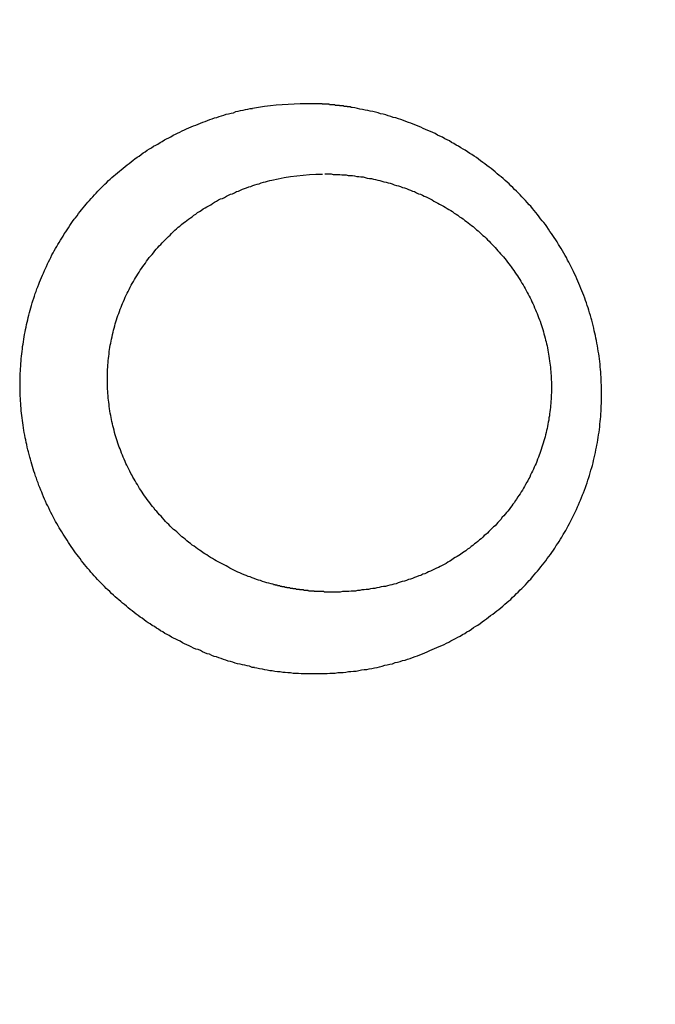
# Model space of a CAD drawing. Header units: millimetres. Extents: x 11979 to 37895, y 18730 to 47884.
# Tile 537 of 656: x 36250.12 to 36251.34, y 43869.24 to 43871.12. Entities that reach past the tile are written whole.
import ezdxf

# ---------------------------------------------------------------- set-up
doc = ezdxf.new("R2010")
doc.units = ezdxf.units.MM
for name, color, linetype in [('-LI-WIDOK', 2, 'Continuous'), ('-WYMIAR', 8, 'Continuous'), ('PROJEKTOWANE', 5, 'Continuous')]:
    doc.layers.add(name, color=color, linetype=linetype)
doc.styles.get("Standard").update_dxf_attribs({"font": 'arial.ttf'})
doc.dimstyles.new('CZA-KROPKA-50', dxfattribs={"dimtxt": 12, "dimasz": 1, "dimexe": 2, "dimexo": 25, "dimgap": 4, "dimtad": 1, "dimdec": 1, "dimrnd": 0.5, "dimzin": 9, "dimdsep": 46, "dimtxsty": 'Standard', "dimblk": 'CZA-KROPKA', "dimblk1": 'CZA-KROPKA', "dimblk2": 'CZA-KROPKA', "dimsah": 1, "dimcen": -20, "dimse1": 1, "dimse2": 1, "dimclrd": 8, "dimclre": 8, "dimclrt": 9, "dimadec": 0, "dimazin": 0, "dimtfac": 1, "dimtdec": 1, "dimtmove": 1, "dimatfit": 3, "dimldrblk": 'CZA-KROPKA', "dimfxl": 1, "dimtolj": 1, "dimtzin": 9, "dimarcsym": 0})

# ---------------------------------------------------------------- blocks, each defined once
blk = doc.blocks.new('CZA-KROPKA')
at = {"layer": '-WYMIAR', "linetype": 'ByBlock'}
for p, q in [((0, 10), (0, -10)), ((5, 0), (-5, 0))]:
    blk.add_line(p, q, dxfattribs=at)
at = {"layer": '-WYMIAR', "linetype": 'ByBlock', "const_width": 2.5}
blk.add_lwpolyline([(-1.25, 0, 1), (1.25, 0, 1)], format="xyb", close=True, dxfattribs=at)
blk = doc.blocks.new('*D2741')
at = {"layer": '-LI-WIDOK', "color": 8, "lineweight": -2}
blk.add_line((36466.8966, 45107.4301), (36466.8966, 43687.4301), dxfattribs=at)
at = {"layer": 'Defpoints', "color": 0}
for p in [(35203.3994, 45108.4301), (36312.9262, 43686.4301), (36466.8966, 43686.4301)]:
    blk.add_point(p, dxfattribs=at)
at = {"layer": '-LI-WIDOK', "color": 8, "lineweight": -2}
for p, rotation in [((36466.8966, 45108.4301), 90), ((36466.8966, 43686.4301), 270)]:
    blk.add_blockref('CZA-KROPKA', p, dxfattribs=dict(at, rotation=rotation))
at = {"layer": '-LI-WIDOK', "color": 9, "insert": (36456.872, 44397.4301), "char_height": 12, "attachment_point": 5, "rotation": 90}
blk.add_mtext('\\A1;1422', dxfattribs=at)
blk = doc.blocks.new('*D2762')
at = {"layer": '-LI-WIDOK', "color": 8, "lineweight": -2}
blk.add_line((34613.9262, 43532.4629), (36311.9262, 43532.4629), dxfattribs=at)
at = {"layer": 'Defpoints', "color": 0}
for p in [(34612.9262, 43960.4735), (36312.9262, 43636.4735), (36312.9262, 43532.4629)]:
    blk.add_point(p, dxfattribs=at)
at = {"layer": '-LI-WIDOK', "color": 8, "lineweight": -2, "rotation": 180}
blk.add_blockref('CZA-KROPKA', (34612.9262, 43532.4629), dxfattribs=at)
at = {"layer": '-LI-WIDOK', "color": 8, "lineweight": -2}
blk.add_blockref('CZA-KROPKA', (36312.9262, 43532.4629), dxfattribs=at)
at = {"layer": '-LI-WIDOK', "color": 9, "insert": (35462.9262, 43542.5898), "char_height": 12, "attachment_point": 5}
blk.add_mtext('\\A1;1700', dxfattribs=at)
blk = doc.blocks.new('*D2763')
at = {"layer": '-LI-WIDOK', "color": 8, "lineweight": -2}
blk.add_line((34132.9262, 43502.2041), (36311.9262, 43502.2041), dxfattribs=at)
at = {"layer": 'Defpoints', "color": 0}
for p in [(34131.9262, 43960.4735), (36312.9262, 43636.4735), (36312.9262, 43502.2041)]:
    blk.add_point(p, dxfattribs=at)
at = {"layer": '-LI-WIDOK', "color": 8, "lineweight": -2, "rotation": 180}
blk.add_blockref('CZA-KROPKA', (34131.9262, 43502.2041), dxfattribs=at)
at = {"layer": '-LI-WIDOK', "color": 8, "lineweight": -2}
blk.add_blockref('CZA-KROPKA', (36312.9262, 43502.2041), dxfattribs=at)
at = {"layer": '-LI-WIDOK', "color": 9, "insert": (35222.4262, 43512.331), "char_height": 12, "attachment_point": 5}
blk.add_mtext('\\A1;2181', dxfattribs=at)
blk = doc.blocks.new('Pisuar NOVA PRO ze zintegrowanym ceramicznym sitkiem')
at = {"linetype": 'ByBlock'}
for points in [[(0.013882, -0.243205, 0.055374), (0.014, -0.242238)], [(0.015259, -0.243572, 0.040897), (0.015347, -0.242662)]]:
    blk.add_lwpolyline(points, format="xyb", dxfattribs=at)
for points in [[(0.004563, -0.243538, 0), (0.004553, -0.243489, 0), (0.004543, -0.243441, 0), (0.004533, -0.243392, 0), (0.004523, -0.243343, 0), (0.004513, -0.243293, 0), (0.004503, -0.243244, 0), (0.004503, -0.243195, 0), (0.004493, -0.243145, 0), (0.004483, -0.243096, 0), (0.004483, -0.243046, 0), (0.004473, -0.242996, 0), (0.004473, -0.242946, 0), (0.004463, -0.242897, 0), (0.004463, -0.242847, 0), (0.004453, -0.242797, 0), (0.004453, -0.242746, 0), (0.004453, -0.242696, 0), (0.004443, -0.242646, 0), (0.004443, -0.242596, 0), (0.004443, -0.242546, 0), (0.004443, -0.242495, 0), (0.004443, -0.242445, 0), (0.004443, -0.242395, 0), (0.004443, -0.242344, 0), (0.004443, -0.242294, 0), (0.004443, -0.242243, 0), (0.004443, -0.242193, 0), (0.004443, -0.242143, 0), (0.004453, -0.242092, 0), (0.004453, -0.242042, 0), (0.004453, -0.241991, 0), (0.004463, -0.241941, 0), (0.004463, -0.241891, 0), (0.004463, -0.24184, 0), (0.004473, -0.24179, 0), (0.004483, -0.24174, 0), (0.004483, -0.24169, 0), (0.004493, -0.24164, 0), (0.004493, -0.241589, 0), (0.004503, -0.241539, 0), (0.004513, -0.24149, 0), (0.004523, -0.24144, 0), (0.004523, -0.24139, 0), (0.004533, -0.24134, 0), (0.004543, -0.24129, 0), (0.004553, -0.241241, 0), (0.004563, -0.241191, 0), (0.004573, -0.241142, 0), (0.004583, -0.241093, 0), (0.004603, -0.241044, 0), (0.004613, -0.240995, 0), (0.004623, -0.240946, 0), (0.004633, -0.240897, 0), (0.004653, -0.240848, 0), (0.004663, -0.2408, 0), (0.004673, -0.240752, 0), (0.004693, -0.240703, 0), (0.004703, -0.240655, 0), (0.004723, -0.240607, 0), (0.004733, -0.24056, 0), (0.004753, -0.240512, 0), (0.004773, -0.240465, 0), (0.004783, -0.240417, 0), (0.004803, -0.24037, 0), (0.004823, -0.240323, 0), (0.004843, -0.240277, 0), (0.004863, -0.24023, 0), (0.004883, -0.240184, 0), (0.004903, -0.240138, 0), (0.004923, -0.240092, 0), (0.004943, -0.240046, 0), (0.004963, -0.240001, 0), (0.004983, -0.239955, 0), (0.005003, -0.23991, 0), (0.005023, -0.239866, 0), (0.005043, -0.239821, 0), (0.005073, -0.239777, 0), (0.005093, -0.239732, 0), (0.005113, -0.239688, 0), (0.005143, -0.239645, 0), (0.005163, -0.239601, 0), (0.005193, -0.239558, 0), (0.005213, -0.239515, 0), (0.005243, -0.239472, 0), (0.005263, -0.23943, 0), (0.005293, -0.239387, 0), (0.005323, -0.239345, 0), (0.005353, -0.239303, 0), (0.005373, -0.239262, 0), (0.005403, -0.239221, 0), (0.005433, -0.23918, 0), (0.005463, -0.239139, 0), (0.005493, -0.239098, 0), (0.005523, -0.239058, 0), (0.005553, -0.239018, 0), (0.005583, -0.238979, 0), (0.005613, -0.238939, 0), (0.005643, -0.2389, 0), (0.005673, -0.238862, 0), (0.005703, -0.238823, 0), (0.005733, -0.238785, 0), (0.005773, -0.238747, 0), (0.005803, -0.238709, 0), (0.005833, -0.238672, 0), (0.005863, -0.238635, 0), (0.005903, -0.238598, 0), (0.005933, -0.238562, 0), (0.005973, -0.238526, 0), (0.006003, -0.23849, 0), (0.006043, -0.238455, 0), (0.006073, -0.23842, 0), (0.006113, -0.238385, 0), (0.006143, -0.238351, 0), (0.006183, -0.238317, 0), (0.006223, -0.238283, 0), (0.006253, -0.238249, 0), (0.006293, -0.238216, 0), (0.006333, -0.238184, 0), (0.006373, -0.238151, 0), (0.006403, -0.238119, 0), (0.006443, -0.238087, 0), (0.006483, -0.238056, 0), (0.006523, -0.238025, 0), (0.006563, -0.237995, 0), (0.006603, -0.237964, 0), (0.006643, -0.237934, 0), (0.006683, -0.237905, 0), (0.006723, -0.237876, 0), (0.006763, -0.237847, 0), (0.006803, -0.237819, 0), (0.006843, -0.237791, 0), (0.006893, -0.237763, 0), (0.006933, -0.237736, 0), (0.006973, -0.237709, 0), (0.007013, -0.237683, 0), (0.007053, -0.237657, 0), (0.007103, -0.237631, 0), (0.007143, -0.237606, 0), (0.007183, -0.237581, 0), (0.007233, -0.237557, 0), (0.007273, -0.237533, 0), (0.007313, -0.237509, 0), (0.007363, -0.237486, 0), (0.007403, -0.237463, 0), (0.007453, -0.237441, 0), (0.007493, -0.237419, 0), (0.007543, -0.237398, 0), (0.007583, -0.237377, 0), (0.007633, -0.237356, 0), (0.007673, -0.237336, 0), (0.007723, -0.237316, 0), (0.007763, -0.237297, 0), (0.007813, -0.237278, 0), (0.007863, -0.237259, 0), (0.007903, -0.237241, 0), (0.007953, -0.237224, 0), (0.008003, -0.237206, 0), (0.008043, -0.23719, 0), (0.008093, -0.237173, 0), (0.008143, -0.237158, 0), (0.008193, -0.237142, 0), (0.008233, -0.237127, 0), (0.008283, -0.237113, 0), (0.008333, -0.237099, 0), (0.008383, -0.237085, 0), (0.008423, -0.237072, 0), (0.008473, -0.23706, 0), (0.008523, -0.237048, 0), (0.008573, -0.237036, 0), (0.008623, -0.237025, 0), (0.008673, -0.237014, 0), (0.008723, -0.237004, 0), (0.008773, -0.236994, 0), (0.008813, -0.236985, 0), (0.008863, -0.236976, 0), (0.008913, -0.236967, 0), (0.008963, -0.236959, 0), (0.009013, -0.236952, 0), (0.009063, -0.236945, 0), (0.009113, -0.236938, 0), (0.009163, -0.236932, 0), (0.009213, -0.236927, 0), (0.009263, -0.236922, 0), (0.009313, -0.236917, 0), (0.009363, -0.236913, 0), (0.009413, -0.236909, 0), (0.009463, -0.236906, 0), (0.009513, -0.236903, 0), (0.009563, -0.236901, 0), (0.009613, -0.236899, 0), (0.009663, -0.236897, 0), (0.009713, -0.236896, 0), (0.009763, -0.236896, 0), (0.009813, -0.236896, 0), (0.009863, -0.236896, 0), (0.009913, -0.236897, 0), (0.009963, -0.236899, 0), (0.010013, -0.236901, 0), (0.010063, -0.236903, 0), (0.010113, -0.236906, 0), (0.010163, -0.236909, 0), (0.010213, -0.236913, 0), (0.010263, -0.236917, 0), (0.010313, -0.236921, 0), (0.010363, -0.236926, 0), (0.010413, -0.236932, 0), (0.010463, -0.236938, 0), (0.010513, -0.236944, 0), (0.010563, -0.236951, 0), (0.010613, -0.236959, 0), (0.010663, -0.236967, 0), (0.010713, -0.236975, 0), (0.010763, -0.236984, 0), (0.010813, -0.236993, 0), (0.010863, -0.237003, 0), (0.010913, -0.237013, 0), (0.010953, -0.237023, 0), (0.011003, -0.237035, 0), (0.011053, -0.237046, 0), (0.011103, -0.237058, 0), (0.011153, -0.237071, 0), (0.011203, -0.237083, 0), (0.011243, -0.237097, 0), (0.011293, -0.237111, 0), (0.011343, -0.237125, 0), (0.011393, -0.237139, 0), (0.011443, -0.237155, 0), (0.011483, -0.23717, 0), (0.011533, -0.237186, 0), (0.011583, -0.237203, 0), (0.011623, -0.237219, 0), (0.011673, -0.237237, 0), (0.011723, -0.237254, 0), (0.011763, -0.237273, 0), (0.011813, -0.237291, 0), (0.011863, -0.23731, 0), (0.011903, -0.237329, 0), (0.011953, -0.237349, 0), (0.011993, -0.237369, 0), (0.012043, -0.23739, 0), (0.012093, -0.237411, 0), (0.012133, -0.237433, 0), (0.012173, -0.237454, 0), (0.012223, -0.237477, 0), (0.012263, -0.237499, 0), (0.012313, -0.237522, 0), (0.012353, -0.237546, 0), (0.012403, -0.237569, 0), (0.012443, -0.237594, 0), (0.012483, -0.237618, 0), (0.012533, -0.237643, 0), (0.012573, -0.237668, 0), (0.012613, -0.237694, 0), (0.012653, -0.23772, 0), (0.012703, -0.237747, 0), (0.012743, -0.237774, 0), (0.012783, -0.237801, 0), (0.012823, -0.237828, 0), (0.012863, -0.237856, 0), (0.012903, -0.237884, 0), (0.012943, -0.237913, 0), (0.012993, -0.237942, 0), (0.013033, -0.237971, 0), (0.013073, -0.238001, 0), (0.013103, -0.238031, 0), (0.013143, -0.238062, 0), (0.013183, -0.238092, 0), (0.013223, -0.238124, 0), (0.013263, -0.238155, 0), (0.013303, -0.238187, 0), (0.013343, -0.238219, 0), (0.013383, -0.238251, 0), (0.013413, -0.238284, 0), (0.013453, -0.238317, 0), (0.013493, -0.238351, 0), (0.013523, -0.238385, 0), (0.013563, -0.238419, 0), (0.013603, -0.238453, 0), (0.013633, -0.238488, 0), (0.013673, -0.238523, 0), (0.013703, -0.238559, 0), (0.013743, -0.238595, 0), (0.013773, -0.238631, 0), (0.013813, -0.238667, 0), (0.013843, -0.238704, 0), (0.013873, -0.238741, 0), (0.013913, -0.238778, 0), (0.013943, -0.238816, 0), (0.013973, -0.238854, 0), (0.014003, -0.238892, 0), (0.014043, -0.238931, 0), (0.014073, -0.23897, 0), (0.014103, -0.239009, 0), (0.014133, -0.239049, 0), (0.014163, -0.239089, 0), (0.014193, -0.239129, 0), (0.014223, -0.239169, 0), (0.014253, -0.23921, 0), (0.014283, -0.239251, 0), (0.014313, -0.239292, 0), (0.014343, -0.239334, 0), (0.014373, -0.239376, 0), (0.014393, -0.239418, 0), (0.014423, -0.23946, 0), (0.014453, -0.239503, 0), (0.014473, -0.239546, 0), (0.014503, -0.239589, 0), (0.014533, -0.239632, 0), (0.014553, -0.239676, 0), (0.014583, -0.23972, 0), (0.014603, -0.239764, 0), (0.014633, -0.239808, 0), (0.014653, -0.239853, 0), (0.014673, -0.239897, 0), (0.014703, -0.239942, 0), (0.014723, -0.239988, 0), (0.014743, -0.240033, 0), (0.014773, -0.240079, 0), (0.014793, -0.240125, 0), (0.014813, -0.240171, 0), (0.014833, -0.240217, 0), (0.014853, -0.240263, 0), (0.014873, -0.24031, 0), (0.014893, -0.240356, 0), (0.014913, -0.240403, 0), (0.014933, -0.24045, 0), (0.014953, -0.240498, 0), (0.014973, -0.240545, 0), (0.014983, -0.240592, 0), (0.015003, -0.24064, 0), (0.015023, -0.240688, 0), (0.015043, -0.240736, 0), (0.015053, -0.240784, 0), (0.015073, -0.240832, 0), (0.015083, -0.240881, 0), (0.015103, -0.240929, 0), (0.015113, -0.240978, 0), (0.015133, -0.241026, 0), (0.015143, -0.241075, 0), (0.015153, -0.241124, 0), (0.015173, -0.241173, 0), (0.015183, -0.241222, 0), (0.015193, -0.241271, 0), (0.015203, -0.24132, 0), (0.015213, -0.241369, 0), (0.015223, -0.241419, 0), (0.015233, -0.241468, 0), (0.015243, -0.241518, 0), (0.015253, -0.241567, 0), (0.015263, -0.241617, 0), (0.015273, -0.241666, 0)], [(0.014003, -0.24219, 0), (0.014003, -0.24215, 0), (0.014003, -0.242109, 0), (0.014003, -0.242069, 0), (0.013993, -0.242028, 0), (0.013993, -0.241987, 0), (0.013993, -0.241947, 0), (0.013993, -0.241906, 0), (0.013983, -0.241866, 0), (0.013983, -0.241825, 0), (0.013983, -0.241784, 0), (0.013973, -0.241744, 0), (0.013973, -0.241703, 0), (0.013973, -0.241663, 0), (0.013963, -0.241622, 0), (0.013953, -0.241581, 0), (0.013953, -0.241541, 0), (0.013943, -0.241501, 0), (0.013943, -0.24146, 0), (0.013933, -0.24142, 0), (0.013923, -0.241379, 0), (0.013913, -0.241339, 0), (0.013913, -0.241299, 0), (0.013903, -0.241259, 0), (0.013893, -0.241219, 0), (0.013883, -0.241179, 0), (0.013873, -0.241139, 0), (0.013863, -0.241099, 0), (0.013853, -0.241059, 0), (0.013843, -0.24102, 0), (0.013833, -0.24098, 0), (0.013823, -0.24094, 0), (0.013813, -0.240901, 0), (0.013793, -0.240862, 0), (0.013783, -0.240822, 0), (0.013773, -0.240783, 0), (0.013763, -0.240744, 0), (0.013743, -0.240705, 0), (0.013733, -0.240667, 0), (0.013723, -0.240628, 0), (0.013703, -0.24059, 0), (0.013693, -0.240551, 0), (0.013673, -0.240513, 0), (0.013663, -0.240475, 0), (0.013643, -0.240437, 0), (0.013623, -0.240399, 0), (0.013613, -0.240361, 0), (0.013593, -0.240324, 0), (0.013573, -0.240287, 0), (0.013563, -0.240249, 0), (0.013543, -0.240212, 0), (0.013523, -0.240175, 0), (0.013503, -0.240139, 0), (0.013483, -0.240102, 0), (0.013463, -0.240066, 0), (0.013443, -0.24003, 0), (0.013423, -0.239994, 0), (0.013403, -0.239958, 0), (0.013383, -0.239923, 0), (0.013363, -0.239887, 0), (0.013343, -0.239852, 0), (0.013323, -0.239817, 0), (0.013303, -0.239783, 0), (0.013283, -0.239748, 0), (0.013253, -0.239714, 0), (0.013233, -0.23968, 0), (0.013213, -0.239646, 0), (0.013183, -0.239612, 0), (0.013163, -0.239579, 0), (0.013143, -0.239546, 0), (0.013113, -0.239513, 0), (0.013093, -0.23948, 0), (0.013063, -0.239448, 0), (0.013043, -0.239415, 0), (0.013013, -0.239384, 0), (0.012993, -0.239352, 0), (0.012963, -0.23932, 0), (0.012933, -0.239289, 0), (0.012913, -0.239258, 0), (0.012883, -0.239227, 0), (0.012853, -0.239197, 0), (0.012823, -0.239167, 0), (0.012803, -0.239137, 0), (0.012773, -0.239107, 0), (0.012743, -0.239078, 0), (0.012713, -0.239049, 0), (0.012683, -0.23902, 0), (0.012653, -0.238992, 0), (0.012623, -0.238963, 0), (0.012593, -0.238935, 0), (0.012563, -0.238908, 0), (0.012533, -0.23888, 0), (0.012503, -0.238853, 0), (0.012473, -0.238827, 0), (0.012443, -0.2388, 0), (0.012413, -0.238774, 0), (0.012383, -0.238748, 0), (0.012353, -0.238723, 0), (0.012313, -0.238697, 0), (0.012283, -0.238672, 0), (0.012253, -0.238648, 0), (0.012223, -0.238624, 0), (0.012183, -0.2386, 0), (0.012153, -0.238576, 0), (0.012123, -0.238553, 0), (0.012083, -0.23853, 0), (0.012053, -0.238507, 0), (0.012023, -0.238485, 0), (0.011983, -0.238463, 0), (0.011953, -0.238441, 0), (0.011913, -0.23842, 0), (0.011883, -0.238399, 0), (0.011843, -0.238379, 0), (0.011813, -0.238359, 0), (0.011773, -0.238339, 0), (0.011733, -0.238319, 0), (0.011703, -0.2383, 0), (0.011663, -0.238282, 0), (0.011633, -0.238263, 0), (0.011593, -0.238245, 0), (0.011553, -0.238228, 0), (0.011523, -0.23821, 0), (0.011483, -0.238194, 0), (0.011443, -0.238177, 0), (0.011403, -0.238161, 0), (0.011373, -0.238145, 0), (0.011333, -0.23813, 0), (0.011293, -0.238115, 0), (0.011253, -0.238101, 0), (0.011213, -0.238086, 0), (0.011183, -0.238073, 0), (0.011143, -0.238059, 0), (0.011103, -0.238046, 0), (0.011063, -0.238034, 0), (0.011023, -0.238022, 0), (0.010983, -0.23801, 0), (0.010943, -0.237999, 0), (0.010903, -0.237988, 0), (0.010863, -0.237977, 0), (0.010823, -0.237967, 0), (0.010793, -0.237958, 0), (0.010753, -0.237949, 0), (0.010713, -0.23794, 0), (0.010673, -0.237931, 0), (0.010633, -0.237923, 0), (0.010593, -0.237916, 0), (0.010553, -0.237909, 0), (0.010513, -0.237902, 0), (0.010473, -0.237896, 0), (0.010423, -0.23789, 0), (0.010383, -0.237885, 0), (0.010343, -0.23788, 0), (0.010303, -0.237876, 0), (0.010263, -0.237872, 0), (0.010223, -0.237868, 0), (0.010183, -0.237865, 0), (0.010143, -0.237862, 0), (0.010103, -0.23786, 0), (0.010063, -0.237858, 0), (0.010023, -0.237857, 0), (0.009983, -0.237856, 0), (0.009943, -0.237855, 0), (0.009903, -0.237855, 0), (0.009863, -0.237855, 0), (0.009813, -0.237856, 0), (0.009773, -0.237858, 0), (0.009733, -0.237859, 0), (0.009693, -0.237861, 0), (0.009653, -0.237864, 0), (0.009613, -0.237867, 0), (0.009573, -0.237871, 0), (0.009533, -0.237875, 0), (0.009493, -0.237879, 0), (0.009453, -0.237884, 0), (0.009413, -0.23789, 0), (0.009373, -0.237895, 0), (0.009333, -0.237902, 0), (0.009293, -0.237908, 0), (0.009253, -0.237916, 0), (0.009213, -0.237923, 0), (0.009173, -0.237931, 0), (0.009133, -0.23794, 0), (0.009093, -0.237949, 0), (0.009053, -0.237958, 0), (0.009013, -0.237968, 0), (0.008973, -0.237978, 0), (0.008933, -0.237989, 0), (0.008893, -0.238, 0), (0.008853, -0.238012, 0), (0.008813, -0.238024, 0), (0.008773, -0.238036, 0), (0.008733, -0.238049, 0), (0.008693, -0.238062, 0), (0.008653, -0.238076, 0), (0.008623, -0.23809, 0), (0.008583, -0.238104, 0), (0.008543, -0.238119, 0), (0.008503, -0.238134, 0), (0.008463, -0.23815, 0), (0.008433, -0.238166, 0), (0.008393, -0.238183, 0), (0.008353, -0.2382, 0), (0.008313, -0.238217, 0), (0.008283, -0.238235, 0), (0.008243, -0.238253, 0), (0.008203, -0.238271, 0), (0.008173, -0.23829, 0), (0.008133, -0.238309, 0), (0.008103, -0.238329, 0), (0.008063, -0.238349, 0), (0.008023, -0.238369, 0), (0.007993, -0.23839, 0), (0.007953, -0.238411, 0), (0.007923, -0.238432, 0), (0.007883, -0.238454, 0), (0.007853, -0.238476, 0), (0.007823, -0.238499, 0), (0.007783, -0.238521, 0), (0.007753, -0.238545, 0), (0.007713, -0.238568, 0), (0.007683, -0.238592, 0), (0.007653, -0.238616, 0), (0.007623, -0.238641, 0), (0.007583, -0.238666, 0), (0.007553, -0.238691, 0), (0.007523, -0.238717, 0), (0.007493, -0.238743, 0), (0.007463, -0.238769, 0), (0.007433, -0.238796, 0), (0.007393, -0.238823, 0), (0.007363, -0.23885, 0), (0.007333, -0.238878, 0), (0.007303, -0.238906, 0), (0.007273, -0.238934, 0), (0.007253, -0.238962, 0), (0.007223, -0.238991, 0), (0.007193, -0.23902, 0), (0.007163, -0.23905, 0), (0.007133, -0.239079, 0), (0.007103, -0.239109, 0), (0.007083, -0.23914, 0), (0.007053, -0.23917, 0), (0.007023, -0.239201, 0), (0.007003, -0.239232, 0), (0.006973, -0.239264, 0), (0.006943, -0.239295, 0), (0.006923, -0.239327, 0), (0.006893, -0.239359, 0), (0.006873, -0.239392, 0), (0.006843, -0.239425, 0), (0.006823, -0.239458, 0), (0.006793, -0.239491, 0), (0.006773, -0.239524, 0), (0.006753, -0.239558, 0), (0.006723, -0.239592, 0), (0.006703, -0.239626, 0), (0.006683, -0.239661, 0), (0.006663, -0.239695, 0), (0.006643, -0.23973, 0), (0.006613, -0.239766, 0), (0.006593, -0.239801, 0), (0.006573, -0.239837, 0), (0.006553, -0.239872, 0), (0.006533, -0.239908, 0), (0.006513, -0.239945, 0), (0.006493, -0.239981, 0), (0.006473, -0.240018, 0), (0.006463, -0.240055, 0), (0.006443, -0.240092, 0), (0.006423, -0.240129, 0), (0.006403, -0.240166, 0), (0.006393, -0.240204, 0), (0.006373, -0.240242, 0), (0.006353, -0.24028, 0), (0.006343, -0.240318, 0), (0.006323, -0.240356, 0), (0.006313, -0.240395, 0), (0.006293, -0.240434, 0), (0.006283, -0.240472, 0), (0.006263, -0.240511, 0), (0.006253, -0.240551, 0), (0.006243, -0.24059, 0), (0.006223, -0.240629, 0), (0.006213, -0.240669, 0), (0.006203, -0.240709, 0), (0.006193, -0.240748, 0), (0.006183, -0.240788, 0), (0.006163, -0.240828, 0), (0.006153, -0.240869, 0), (0.006143, -0.240909, 0), (0.006133, -0.240949, 0), (0.006123, -0.24099, 0), (0.006113, -0.24103, 0), (0.006113, -0.241071, 0), (0.006103, -0.241112, 0), (0.006093, -0.241152, 0), (0.006083, -0.241193, 0), (0.006073, -0.241234, 0), (0.006073, -0.241275, 0), (0.006063, -0.241317, 0), (0.006053, -0.241358, 0), (0.006053, -0.241399, 0), (0.006043, -0.24144, 0), (0.006043, -0.241482, 0), (0.006033, -0.241523, 0), (0.006033, -0.241564, 0), (0.006023, -0.241606, 0), (0.006023, -0.241647, 0), (0.006023, -0.241689, 0), (0.006013, -0.24173, 0), (0.006013, -0.241772, 0), (0.006013, -0.241813, 0), (0.006013, -0.241855, 0), (0.006003, -0.241896, 0), (0.006003, -0.241938, 0), (0.006003, -0.241979, 0), (0.006003, -0.242021, 0), (0.006003, -0.242062, 0), (0.006003, -0.242104, 0), (0.006003, -0.242145, 0)], [(0.015273, -0.241666, 0), (0.015273, -0.241673, 0), (0.015273, -0.241679, 0), (0.015273, -0.241685, 0), (0.015273, -0.241691, 0), (0.015283, -0.241698, 0), (0.015283, -0.241704, 0), (0.015283, -0.24171, 0), (0.015283, -0.241716, 0), (0.015283, -0.241723, 0), (0.015283, -0.241729, 0), (0.015283, -0.241735, 0), (0.015283, -0.241741, 0), (0.015283, -0.241748, 0), (0.015283, -0.241754, 0), (0.015283, -0.24176, 0), (0.015293, -0.241766, 0), (0.015293, -0.241773, 0), (0.015293, -0.241779, 0), (0.015293, -0.241785, 0), (0.015293, -0.241792, 0), (0.015293, -0.241798, 0), (0.015293, -0.241804, 0), (0.015293, -0.24181, 0), (0.015293, -0.241817, 0), (0.015293, -0.241823, 0), (0.015293, -0.241829, 0), (0.015303, -0.241835, 0), (0.015303, -0.241842, 0), (0.015303, -0.241848, 0), (0.015303, -0.241854, 0), (0.015303, -0.24186, 0), (0.015303, -0.241867, 0), (0.015303, -0.241873, 0), (0.015303, -0.241879, 0), (0.015303, -0.241885, 0), (0.015303, -0.241892, 0), (0.015303, -0.241898, 0), (0.015303, -0.241904, 0), (0.015313, -0.24191, 0), (0.015313, -0.241917, 0), (0.015313, -0.241923, 0), (0.015313, -0.241929, 0), (0.015313, -0.241936, 0), (0.015313, -0.241942, 0), (0.015313, -0.241948, 0), (0.015313, -0.241954, 0), (0.015313, -0.241961, 0), (0.015313, -0.241967, 0), (0.015313, -0.241973, 0), (0.015313, -0.241979, 0), (0.015313, -0.241986, 0), (0.015313, -0.241992, 0), (0.015323, -0.241998, 0), (0.015323, -0.242004, 0), (0.015323, -0.242011, 0), (0.015323, -0.242017, 0), (0.015323, -0.242023, 0), (0.015323, -0.24203, 0), (0.015323, -0.242036, 0), (0.015323, -0.242042, 0), (0.015323, -0.242048, 0), (0.015323, -0.242055, 0), (0.015323, -0.242061, 0), (0.015323, -0.242067, 0), (0.015323, -0.242073, 0), (0.015323, -0.24208, 0), (0.015323, -0.242086, 0), (0.015323, -0.242092, 0), (0.015323, -0.242099, 0), (0.015333, -0.242105, 0), (0.015333, -0.242111, 0), (0.015333, -0.242117, 0), (0.015333, -0.242124, 0), (0.015333, -0.24213, 0), (0.015333, -0.242136, 0), (0.015333, -0.242142, 0), (0.015333, -0.242149, 0), (0.015333, -0.242155, 0), (0.015333, -0.242161, 0), (0.015333, -0.242168, 0), (0.015333, -0.242174, 0), (0.015333, -0.24218, 0), (0.015333, -0.242186, 0), (0.015333, -0.242193, 0), (0.015333, -0.242199, 0), (0.015333, -0.242205, 0), (0.015333, -0.242211, 0), (0.015333, -0.242218, 0), (0.015333, -0.242224, 0), (0.015333, -0.24223, 0), (0.015333, -0.242236, 0), (0.015343, -0.242243, 0), (0.015343, -0.242249, 0), (0.015343, -0.242255, 0), (0.015343, -0.242262, 0), (0.015343, -0.242268, 0), (0.015343, -0.242274, 0), (0.015343, -0.24228, 0), (0.015343, -0.242287, 0), (0.015343, -0.242293, 0), (0.015343, -0.242299, 0), (0.015343, -0.242305, 0), (0.015343, -0.242312, 0), (0.015343, -0.242318, 0), (0.015343, -0.242324, 0), (0.015343, -0.24233, 0), (0.015343, -0.242337, 0), (0.015343, -0.242343, 0), (0.015343, -0.242349, 0), (0.015343, -0.242356, 0), (0.015343, -0.242362, 0), (0.015343, -0.242368, 0), (0.015343, -0.242374, 0), (0.015343, -0.242381, 0), (0.015343, -0.242387, 0), (0.015343, -0.242393, 0), (0.015343, -0.242399, 0), (0.015343, -0.242406, 0), (0.015343, -0.242412, 0), (0.015343, -0.242418, 0), (0.015343, -0.242424, 0), (0.015343, -0.242431, 0), (0.015343, -0.242437, 0), (0.015343, -0.242443, 0), (0.015343, -0.242449, 0), (0.015343, -0.242456, 0), (0.015343, -0.242462, 0), (0.015343, -0.242468, 0), (0.015343, -0.242474, 0), (0.015343, -0.242481, 0), (0.015343, -0.242487, 0), (0.015343, -0.242493, 0), (0.015343, -0.2425, 0), (0.015343, -0.242506, 0), (0.015343, -0.242512, 0), (0.015343, -0.242518, 0), (0.015343, -0.242525, 0), (0.015343, -0.242531, 0), (0.015343, -0.242537, 0), (0.015343, -0.242543, 0), (0.015343, -0.24255, 0), (0.015343, -0.242556, 0), (0.015343, -0.242562, 0), (0.015343, -0.242568, 0), (0.015343, -0.242575, 0), (0.015343, -0.242581, 0), (0.015343, -0.242587, 0), (0.015343, -0.242593, 0), (0.015343, -0.242599, 0), (0.015343, -0.242606, 0), (0.015343, -0.242612, 0), (0.015343, -0.242618, 0), (0.015343, -0.242624, 0), (0.015343, -0.242631, 0), (0.015343, -0.242637, 0), (0.015343, -0.242643, 0), (0.015343, -0.242649, 0), (0.015343, -0.242656, 0), (0.015343, -0.242662, 0)], [(0.006003, -0.242145, 0), (0.006003, -0.242153, 0), (0.006003, -0.242162, 0), (0.006003, -0.24217, 0), (0.006003, -0.242178, 0), (0.006003, -0.242187, 0), (0.006003, -0.242195, 0), (0.006003, -0.242203, 0), (0.006013, -0.242212, 0), (0.006013, -0.24222, 0), (0.006013, -0.242228, 0), (0.006013, -0.242237, 0), (0.006013, -0.242245, 0), (0.006013, -0.242253, 0), (0.006013, -0.242262, 0), (0.006013, -0.24227, 0), (0.006013, -0.242278, 0), (0.006013, -0.242286, 0), (0.006013, -0.242295, 0), (0.006013, -0.242303, 0), (0.006013, -0.242311, 0), (0.006013, -0.24232, 0), (0.006013, -0.242328, 0), (0.006013, -0.242336, 0), (0.006013, -0.242344, 0), (0.006013, -0.242353, 0), (0.006013, -0.242361, 0), (0.006013, -0.242369, 0), (0.006013, -0.242378, 0), (0.006013, -0.242386, 0), (0.006023, -0.242394, 0), (0.006023, -0.242402, 0), (0.006023, -0.242411, 0), (0.006023, -0.242419, 0), (0.006023, -0.242427, 0), (0.006023, -0.242436, 0), (0.006023, -0.242444, 0), (0.006023, -0.242452, 0), (0.006023, -0.24246, 0), (0.006023, -0.242469, 0), (0.006023, -0.242477, 0), (0.006023, -0.242485, 0), (0.006023, -0.242493, 0), (0.006023, -0.242501, 0), (0.006033, -0.24251, 0), (0.006033, -0.242518, 0), (0.006033, -0.242526, 0), (0.006033, -0.242534, 0), (0.006033, -0.242543, 0), (0.006033, -0.242551, 0), (0.006033, -0.242559, 0), (0.006033, -0.242567, 0), (0.006033, -0.242576, 0), (0.006033, -0.242584, 0), (0.006033, -0.242592, 0), (0.006043, -0.2426, 0), (0.006043, -0.242608, 0), (0.006043, -0.242617, 0), (0.006043, -0.242625, 0), (0.006043, -0.242633, 0), (0.006043, -0.242641, 0), (0.006043, -0.242649, 0), (0.006043, -0.242657, 0), (0.006043, -0.242666, 0), (0.006053, -0.242674, 0), (0.006053, -0.242682, 0), (0.006053, -0.24269, 0), (0.006053, -0.242698, 0), (0.006053, -0.242707, 0), (0.006053, -0.242715, 0), (0.006053, -0.242723, 0), (0.006053, -0.242731, 0), (0.006053, -0.242739, 0), (0.006063, -0.242747, 0), (0.006063, -0.242755, 0), (0.006063, -0.242764, 0), (0.006063, -0.242772, 0), (0.006063, -0.24278, 0), (0.006063, -0.242788, 0), (0.006063, -0.242796, 0), (0.006073, -0.242804, 0), (0.006073, -0.242812, 0), (0.006073, -0.24282, 0), (0.006073, -0.242828, 0), (0.006073, -0.242837, 0), (0.006073, -0.242845, 0), (0.006073, -0.242853, 0), (0.006083, -0.242861, 0), (0.006083, -0.242869, 0), (0.006083, -0.242877, 0), (0.006083, -0.242885, 0), (0.006083, -0.242893, 0), (0.006083, -0.242901, 0), (0.006083, -0.242909, 0), (0.006093, -0.242917, 0), (0.006093, -0.242925, 0), (0.006093, -0.242933, 0), (0.006093, -0.242941, 0), (0.006093, -0.242949, 0), (0.006093, -0.242957, 0), (0.006103, -0.242965, 0), (0.006103, -0.242974, 0), (0.006103, -0.242982, 0), (0.006103, -0.24299, 0), (0.006103, -0.242998, 0), (0.006103, -0.243006, 0), (0.006113, -0.243014, 0), (0.006113, -0.243022, 0), (0.006113, -0.243029, 0), (0.006113, -0.243037, 0), (0.006113, -0.243045, 0), (0.006123, -0.243053, 0), (0.006123, -0.243061, 0), (0.006123, -0.243069, 0), (0.006123, -0.243077, 0), (0.006123, -0.243085, 0), (0.006123, -0.243093, 0), (0.006133, -0.243101, 0), (0.006133, -0.243109, 0), (0.006133, -0.243117, 0), (0.006133, -0.243125, 0), (0.006133, -0.243133, 0), (0.006143, -0.243141, 0), (0.006143, -0.243149, 0), (0.006143, -0.243157, 0), (0.006143, -0.243164, 0), (0.006143, -0.243172, 0), (0.006153, -0.24318, 0)], [(0.006153, -0.24318, 0), (0.006163, -0.24322, 0), (0.006173, -0.243261, 0), (0.006183, -0.243301, 0), (0.006193, -0.243341, 0), (0.006203, -0.243381, 0), (0.006223, -0.243421, 0), (0.006233, -0.24346, 0), (0.006243, -0.2435, 0), (0.006263, -0.24354, 0), (0.006273, -0.243579, 0), (0.006293, -0.243619, 0), (0.006303, -0.243658, 0), (0.006323, -0.243697, 0), (0.006333, -0.243736, 0), (0.006353, -0.243775, 0), (0.006373, -0.243814, 0), (0.006383, -0.243852, 0), (0.006403, -0.243891, 0), (0.006423, -0.243929, 0), (0.006443, -0.243967, 0), (0.006463, -0.244005, 0), (0.006483, -0.244043, 0), (0.006503, -0.244081, 0), (0.006523, -0.244119, 0), (0.006543, -0.244156, 0), (0.006563, -0.244193, 0), (0.006583, -0.24423, 0), (0.006603, -0.244267, 0), (0.006623, -0.244304, 0), (0.006643, -0.24434, 0), (0.006663, -0.244376, 0), (0.006693, -0.244413, 0), (0.006713, -0.244448, 0), (0.006733, -0.244484, 0), (0.006753, -0.24452, 0), (0.006783, -0.244555, 0), (0.006803, -0.24459, 0), (0.006833, -0.244625, 0), (0.006853, -0.244659, 0), (0.006883, -0.244693, 0), (0.006903, -0.244727, 0), (0.006933, -0.244761, 0), (0.006953, -0.244795, 0), (0.006983, -0.244828, 0), (0.007013, -0.244861, 0), (0.007043, -0.244894, 0), (0.007063, -0.244926, 0), (0.007093, -0.244959, 0), (0.007123, -0.244991, 0), (0.007153, -0.245022, 0), (0.007183, -0.245054, 0), (0.007203, -0.245085, 0), (0.007233, -0.245116, 0), (0.007263, -0.245146, 0), (0.007293, -0.245176, 0), (0.007323, -0.245206, 0), (0.007353, -0.245236, 0), (0.007383, -0.245265, 0), (0.007423, -0.245294, 0), (0.007453, -0.245322, 0), (0.007483, -0.245351, 0), (0.007513, -0.245379, 0), (0.007543, -0.245406, 0), (0.007573, -0.245434, 0), (0.007613, -0.24546, 0), (0.007643, -0.245487, 0), (0.007673, -0.245513, 0), (0.007713, -0.245539, 0), (0.007743, -0.245564, 0), (0.007773, -0.24559, 0), (0.007813, -0.245614, 0), (0.007843, -0.245639, 0), (0.007883, -0.245663, 0), (0.007913, -0.245686, 0), (0.007953, -0.24571, 0), (0.007983, -0.245733, 0), (0.008023, -0.245755, 0), (0.008063, -0.245777, 0), (0.008093, -0.245799, 0), (0.008133, -0.24582, 0), (0.008163, -0.245841, 0), (0.008203, -0.245862, 0), (0.008243, -0.245882, 0), (0.008273, -0.245902, 0), (0.008313, -0.245921, 0), (0.008353, -0.24594, 0), (0.008393, -0.245959, 0), (0.008433, -0.245977, 0), (0.008463, -0.245995, 0), (0.008503, -0.246012, 0), (0.008543, -0.246029, 0), (0.008583, -0.246046, 0), (0.008623, -0.246062, 0), (0.008663, -0.246078, 0), (0.008703, -0.246093, 0), (0.008743, -0.246108, 0), (0.008773, -0.246122, 0), (0.008813, -0.246136, 0), (0.008853, -0.24615, 0), (0.008893, -0.246163, 0), (0.008933, -0.246176, 0), (0.008973, -0.246188, 0), (0.009013, -0.2462, 0), (0.009053, -0.246211, 0), (0.009103, -0.246222, 0), (0.009143, -0.246233, 0), (0.009183, -0.246243, 0), (0.009223, -0.246253, 0), (0.009263, -0.246262, 0), (0.009303, -0.246271, 0), (0.009343, -0.246279, 0), (0.009383, -0.246287, 0), (0.009423, -0.246294, 0), (0.009463, -0.246301, 0), (0.009513, -0.246308, 0), (0.009553, -0.246314, 0), (0.009593, -0.246319, 0), (0.009633, -0.246324, 0), (0.009673, -0.246329, 0), (0.009713, -0.246333, 0), (0.009763, -0.246337, 0), (0.009803, -0.24634, 0), (0.009843, -0.246343, 0), (0.009883, -0.246345, 0), (0.009923, -0.246347, 0), (0.009973, -0.246348, 0), (0.010013, -0.246349, 0), (0.010053, -0.24635, 0), (0.010093, -0.24635, 0), (0.010133, -0.246349, 0), (0.010183, -0.246348, 0), (0.010223, -0.246347, 0), (0.010263, -0.246345, 0), (0.010303, -0.246343, 0), (0.010343, -0.24634, 0), (0.010393, -0.246337, 0), (0.010433, -0.246333, 0), (0.010473, -0.246329, 0), (0.010513, -0.246324, 0), (0.010553, -0.246319, 0), (0.010603, -0.246313, 0), (0.010643, -0.246307, 0), (0.010683, -0.246301, 0), (0.010723, -0.246294, 0), (0.010763, -0.246286, 0), (0.010803, -0.246279, 0), (0.010843, -0.24627, 0), (0.010883, -0.246261, 0), (0.010933, -0.246252, 0), (0.010973, -0.246242, 0), (0.011013, -0.246232, 0), (0.011053, -0.246221, 0), (0.011093, -0.24621, 0), (0.011133, -0.246199, 0), (0.011173, -0.246187, 0), (0.011213, -0.246174, 0), (0.011253, -0.246161, 0), (0.011293, -0.246148, 0), (0.011333, -0.246134, 0), (0.011373, -0.246119, 0), (0.011413, -0.246105, 0), (0.011453, -0.246089, 0), (0.011493, -0.246074, 0), (0.011523, -0.246058, 0), (0.011563, -0.246041, 0), (0.011603, -0.246024, 0), (0.011643, -0.246007, 0), (0.011683, -0.245989, 0), (0.011723, -0.245971, 0), (0.011753, -0.245952, 0), (0.011793, -0.245933, 0), (0.011833, -0.245913, 0), (0.011873, -0.245894, 0), (0.011903, -0.245873, 0), (0.011943, -0.245853, 0), (0.011983, -0.245832, 0), (0.012013, -0.24581, 0), (0.012053, -0.245788, 0), (0.012083, -0.245766, 0), (0.012123, -0.245743, 0), (0.012163, -0.24572, 0), (0.012193, -0.245697, 0), (0.012233, -0.245673, 0), (0.012263, -0.245649, 0), (0.012293, -0.245624, 0), (0.012333, -0.245599, 0), (0.012363, -0.245574, 0), (0.012403, -0.245548, 0), (0.012433, -0.245522, 0), (0.012463, -0.245496, 0), (0.012493, -0.245469, 0), (0.012533, -0.245442, 0), (0.012563, -0.245414, 0), (0.012593, -0.245387, 0), (0.012623, -0.245358, 0), (0.012653, -0.24533, 0), (0.012683, -0.245301, 0), (0.012713, -0.245272, 0), (0.012743, -0.245242, 0), (0.012773, -0.245213, 0), (0.012803, -0.245182, 0), (0.012833, -0.245152, 0), (0.012863, -0.245121, 0), (0.012893, -0.24509, 0), (0.012923, -0.245059, 0), (0.012953, -0.245027, 0), (0.012983, -0.244995, 0), (0.013003, -0.244963, 0), (0.013033, -0.24493, 0), (0.013063, -0.244897, 0), (0.013083, -0.244864, 0), (0.013113, -0.244831, 0), (0.013133, -0.244797, 0), (0.013163, -0.244763, 0), (0.013183, -0.244729, 0), (0.013213, -0.244694, 0), (0.013233, -0.24466, 0), (0.013263, -0.244625, 0), (0.013283, -0.244589, 0), (0.013303, -0.244554, 0), (0.013333, -0.244518, 0), (0.013353, -0.244482, 0), (0.013373, -0.244446, 0), (0.013393, -0.24441, 0), (0.013413, -0.244373, 0), (0.013433, -0.244337, 0), (0.013463, -0.2443, 0), (0.013483, -0.244263, 0), (0.013503, -0.244225, 0), (0.013523, -0.244188, 0), (0.013533, -0.24415, 0), (0.013553, -0.244112, 0), (0.013573, -0.244074, 0), (0.013593, -0.244036, 0), (0.013613, -0.243998, 0), (0.013623, -0.243959, 0), (0.013643, -0.24392, 0), (0.013663, -0.243882, 0), (0.013673, -0.243843, 0), (0.013693, -0.243804, 0), (0.013713, -0.243764, 0), (0.013723, -0.243725, 0), (0.013733, -0.243686, 0), (0.013753, -0.243646, 0), (0.013763, -0.243606, 0), (0.013783, -0.243567, 0), (0.013793, -0.243527, 0), (0.013803, -0.243487, 0), (0.013813, -0.243447, 0), (0.013833, -0.243406, 0), (0.013843, -0.243366, 0), (0.013853, -0.243326, 0), (0.013863, -0.243285, 0), (0.013873, -0.243245, 0), (0.013883, -0.243205, 0)], [(0.004563, -0.243537, 0), (0.004563, -0.243583, 0), (0.004583, -0.243629, 0), (0.004593, -0.243675, 0), (0.004603, -0.243721, 0), (0.004613, -0.243767, 0), (0.004623, -0.243812, 0), (0.004633, -0.243858, 0), (0.004643, -0.243903, 0), (0.004663, -0.243949, 0), (0.004673, -0.243994, 0), (0.004683, -0.244039, 0), (0.004703, -0.244084, 0), (0.004713, -0.244129, 0), (0.004733, -0.244174, 0), (0.004743, -0.244219, 0), (0.004763, -0.244263, 0), (0.004773, -0.244308, 0), (0.004793, -0.244352, 0), (0.004813, -0.244396, 0), (0.004823, -0.244441, 0), (0.004843, -0.244485, 0), (0.004863, -0.244528, 0), (0.004883, -0.244572, 0), (0.004903, -0.244616, 0), (0.004913, -0.244659, 0), (0.004933, -0.244702, 0), (0.004953, -0.244746, 0), (0.004973, -0.244788, 0), (0.004993, -0.244831, 0), (0.005013, -0.244874, 0), (0.005033, -0.244916, 0), (0.005063, -0.244959, 0), (0.005083, -0.245001, 0), (0.005103, -0.245043, 0), (0.005123, -0.245084, 0), (0.005143, -0.245126, 0), (0.005173, -0.245167, 0), (0.005193, -0.245208, 0), (0.005213, -0.245249, 0), (0.005243, -0.24529, 0), (0.005263, -0.245331, 0), (0.005293, -0.245371, 0), (0.005313, -0.245411, 0), (0.005343, -0.245451, 0), (0.005363, -0.245491, 0), (0.005393, -0.24553, 0), (0.005413, -0.24557, 0), (0.005443, -0.245609, 0), (0.005473, -0.245648, 0), (0.005503, -0.245686, 0), (0.005523, -0.245725, 0), (0.005553, -0.245763, 0), (0.005583, -0.245801, 0), (0.005613, -0.245838, 0), (0.005643, -0.245876, 0), (0.005673, -0.245913, 0), (0.005703, -0.24595, 0), (0.005733, -0.245986, 0), (0.005763, -0.246023, 0), (0.005793, -0.246059, 0), (0.005823, -0.246095, 0), (0.005853, -0.246131, 0), (0.005883, -0.246166, 0), (0.005913, -0.246201, 0), (0.005943, -0.246236, 0), (0.005973, -0.246271, 0), (0.006013, -0.246305, 0), (0.006043, -0.246339, 0), (0.006073, -0.246373, 0), (0.006113, -0.246406, 0), (0.006143, -0.246439, 0), (0.006173, -0.246472, 0), (0.006213, -0.246505, 0), (0.006243, -0.246537, 0), (0.006283, -0.246569, 0), (0.006313, -0.246601, 0), (0.006353, -0.246633, 0), (0.006383, -0.246664, 0), (0.006423, -0.246695, 0), (0.006453, -0.246725, 0), (0.006493, -0.246756, 0), (0.006533, -0.246786, 0), (0.006563, -0.246815, 0), (0.006603, -0.246845, 0), (0.006643, -0.246874, 0), (0.006683, -0.246902, 0), (0.006713, -0.246931, 0), (0.006753, -0.246959, 0), (0.006793, -0.246987, 0), (0.006833, -0.247014, 0), (0.006873, -0.247041, 0), (0.006913, -0.247068, 0), (0.006953, -0.247094, 0), (0.006993, -0.24712, 0), (0.007033, -0.247146, 0), (0.007073, -0.247172, 0), (0.007113, -0.247197, 0), (0.007153, -0.247221, 0), (0.007193, -0.247246, 0), (0.007233, -0.24727, 0), (0.007273, -0.247294, 0), (0.007313, -0.247317, 0), (0.007353, -0.24734, 0), (0.007393, -0.247363, 0), (0.007443, -0.247385, 0), (0.007483, -0.247407, 0), (0.007523, -0.247429, 0), (0.007563, -0.24745, 0), (0.007613, -0.247471, 0), (0.007653, -0.247491, 0), (0.007693, -0.247512, 0), (0.007743, -0.247531, 0), (0.007783, -0.247551, 0), (0.007823, -0.24757, 0), (0.007873, -0.247589, 0), (0.007913, -0.247607, 0), (0.007953, -0.247625, 0), (0.008003, -0.247643, 0), (0.008043, -0.24766, 0), (0.008093, -0.247677, 0), (0.008133, -0.247693, 0), (0.008183, -0.247709, 0), (0.008223, -0.247725, 0), (0.008273, -0.24774, 0), (0.008313, -0.247755, 0), (0.008363, -0.24777, 0), (0.008403, -0.247784, 0), (0.008453, -0.247797, 0), (0.008493, -0.247811, 0), (0.008543, -0.247824, 0), (0.008583, -0.247836, 0), (0.008633, -0.247848, 0), (0.008683, -0.24786, 0), (0.008723, -0.247872, 0), (0.008773, -0.247883, 0), (0.008823, -0.247893, 0), (0.008863, -0.247903, 0), (0.008913, -0.247913, 0), (0.008953, -0.247922, 0), (0.009003, -0.247931, 0), (0.009053, -0.24794, 0), (0.009093, -0.247948, 0), (0.009143, -0.247955, 0), (0.009193, -0.247962, 0), (0.009243, -0.247969, 0), (0.009283, -0.247976, 0), (0.009333, -0.247981, 0), (0.009383, -0.247987, 0), (0.009423, -0.247992, 0), (0.009473, -0.247997, 0), (0.009523, -0.248001, 0), (0.009563, -0.248005, 0), (0.009613, -0.248008, 0), (0.009663, -0.248011, 0), (0.009713, -0.248014, 0), (0.009753, -0.248016, 0), (0.009803, -0.248018, 0), (0.009853, -0.248019, 0), (0.009903, -0.24802, 0), (0.009943, -0.24802, 0), (0.009993, -0.24802, 0), (0.010043, -0.24802, 0), (0.010093, -0.248019, 0), (0.010133, -0.248018, 0), (0.010183, -0.248017, 0), (0.010233, -0.248014, 0), (0.010273, -0.248012, 0), (0.010323, -0.248009, 0), (0.010373, -0.248006, 0), (0.010423, -0.248002, 0), (0.010463, -0.247998, 0), (0.010513, -0.247993, 0), (0.010563, -0.247989, 0), (0.010603, -0.247983, 0), (0.010653, -0.247977, 0), (0.010703, -0.247971, 0), (0.010743, -0.247964, 0), (0.010793, -0.247957, 0), (0.010843, -0.24795, 0), (0.010883, -0.247942, 0), (0.010933, -0.247934, 0), (0.010983, -0.247925, 0), (0.011023, -0.247916, 0), (0.011073, -0.247906, 0), (0.011123, -0.247896, 0), (0.011163, -0.247886, 0), (0.011213, -0.247875, 0), (0.011253, -0.247864, 0), (0.011303, -0.247852, 0), (0.011353, -0.24784, 0), (0.011393, -0.247828, 0), (0.011443, -0.247815, 0), (0.011483, -0.247802, 0), (0.011533, -0.247788, 0), (0.011573, -0.247774, 0), (0.011623, -0.24776, 0), (0.011663, -0.247745, 0), (0.011713, -0.247729, 0), (0.011753, -0.247714, 0), (0.011803, -0.247698, 0), (0.011843, -0.247681, 0), (0.011893, -0.247664, 0), (0.011933, -0.247647, 0), (0.011973, -0.247629, 0), (0.012023, -0.247611, 0), (0.012063, -0.247593, 0), (0.012103, -0.247574, 0), (0.012153, -0.247555, 0), (0.012193, -0.247536, 0), (0.012233, -0.247516, 0), (0.012283, -0.247495, 0), (0.012323, -0.247475, 0), (0.012363, -0.247454, 0), (0.012403, -0.247432, 0), (0.012453, -0.247411, 0), (0.012493, -0.247389, 0), (0.012533, -0.247366, 0), (0.012573, -0.247343, 0), (0.012613, -0.24732, 0), (0.012653, -0.247297, 0), (0.012693, -0.247273, 0), (0.012733, -0.247248, 0), (0.012773, -0.247224, 0), (0.012813, -0.247199, 0), (0.012853, -0.247174, 0), (0.012893, -0.247148, 0), (0.012933, -0.247122, 0), (0.012973, -0.247096, 0), (0.013013, -0.247069, 0), (0.013053, -0.247042, 0), (0.013093, -0.247015, 0), (0.013133, -0.246987, 0), (0.013163, -0.246959, 0), (0.013203, -0.246931, 0), (0.013243, -0.246902, 0), (0.013283, -0.246873, 0), (0.013313, -0.246844, 0), (0.013353, -0.246814, 0), (0.013393, -0.246784, 0), (0.013423, -0.246754, 0), (0.013463, -0.246723, 0), (0.013493, -0.246693, 0), (0.013533, -0.246661, 0), (0.013563, -0.24663, 0), (0.013603, -0.246598, 0), (0.013633, -0.246566, 0), (0.013673, -0.246533, 0), (0.013703, -0.246501, 0), (0.013733, -0.246467, 0), (0.013773, -0.246434, 0), (0.013803, -0.2464, 0), (0.013833, -0.246366, 0), (0.013873, -0.246332, 0), (0.013903, -0.246298, 0), (0.013933, -0.246263, 0), (0.013963, -0.246227, 0), (0.013993, -0.246192, 0), (0.014023, -0.246156, 0), (0.014053, -0.24612, 0), (0.014083, -0.246084, 0), (0.014113, -0.246047, 0), (0.014143, -0.24601, 0), (0.014173, -0.245973, 0), (0.014203, -0.245936, 0), (0.014233, -0.245898, 0), (0.014263, -0.24586, 0), (0.014293, -0.245822, 0), (0.014323, -0.245783, 0), (0.014343, -0.245744, 0), (0.014373, -0.245705, 0), (0.014403, -0.245666, 0), (0.014423, -0.245626, 0), (0.014453, -0.245587, 0), (0.014483, -0.245547, 0), (0.014503, -0.245506, 0), (0.014533, -0.245466, 0), (0.014553, -0.245425, 0), (0.014573, -0.245384, 0), (0.014603, -0.245343, 0), (0.014623, -0.245302, 0), (0.014653, -0.24526, 0), (0.014673, -0.245218, 0), (0.014693, -0.245176, 0), (0.014713, -0.245134, 0), (0.014743, -0.245092, 0), (0.014763, -0.245049, 0), (0.014783, -0.245007, 0), (0.014803, -0.244964, 0), (0.014823, -0.244921, 0), (0.014843, -0.244878, 0), (0.014863, -0.244834, 0), (0.014883, -0.244791, 0), (0.014903, -0.244747, 0), (0.014923, -0.244703, 0), (0.014933, -0.244659, 0), (0.014953, -0.244615, 0), (0.014973, -0.244571, 0), (0.014993, -0.244527, 0), (0.015003, -0.244482, 0), (0.015023, -0.244437, 0), (0.015043, -0.244393, 0), (0.015053, -0.244348, 0), (0.015073, -0.244303, 0), (0.015083, -0.244258, 0), (0.015103, -0.244212, 0), (0.015113, -0.244167, 0), (0.015123, -0.244122, 0), (0.015143, -0.244076, 0), (0.015153, -0.244031, 0), (0.015163, -0.243985, 0), (0.015173, -0.243939, 0), (0.015193, -0.243893, 0), (0.015203, -0.243847, 0), (0.015213, -0.243801, 0), (0.015223, -0.243755, 0), (0.015233, -0.243709, 0), (0.015243, -0.243663, 0), (0.015253, -0.243617, 0), (0.015253, -0.243571, 0)]]:
    blk.add_polyline3d(points)

msp = doc.modelspace()

# ---------------------------------------------------------------- block references
at = {"layer": 'PROJEKTOWANE', "xscale": -100, "yscale": 100, "zscale": 100, "rotation": 270.0000000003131}
msp.add_blockref('Pisuar NOVA PRO ze zintegrowanym ceramicznym sitkiem', (36274.9262, 43869.4298), dxfattribs=at)

# ---------------------------------------------------------------- dimensions: what is measured, and where the dimension line sits
at = {"layer": '-LI-WIDOK'}
dim = msp.add_linear_dim(base=(36466.8966, 43686.4301), p1=(35203.3994, 45108.4301), p2=(36312.9262, 43686.4301), angle=90, dimstyle='CZA-KROPKA-50', override={"dimfxl": 0, "dimfxlon": 1}, dxfattribs=at)
dim.commit()
dim.dimension.update_dxf_attribs({"geometry": '*D2741', "text_midpoint": (36456.872, 44397.4301)})
for base, p1, picture, middle in [((36312.9262, 43502.2041), (34131.9262, 43960.4735), '*D2763', (35222.4262, 43512.331)), ((36312.9262, 43532.4629), (34612.9262, 43960.4735), '*D2762', (35462.9262, 43542.5898))]:
    dim = msp.add_linear_dim(base=base, p1=p1, p2=(36312.9262, 43636.4735), dimstyle='CZA-KROPKA-50', override={"dimfxl": 0, "dimfxlon": 1}, dxfattribs=at)
    dim.commit()
    dim.dimension.update_dxf_attribs({"geometry": picture, "text_midpoint": middle})

doc.saveas('drawing.dxf')
